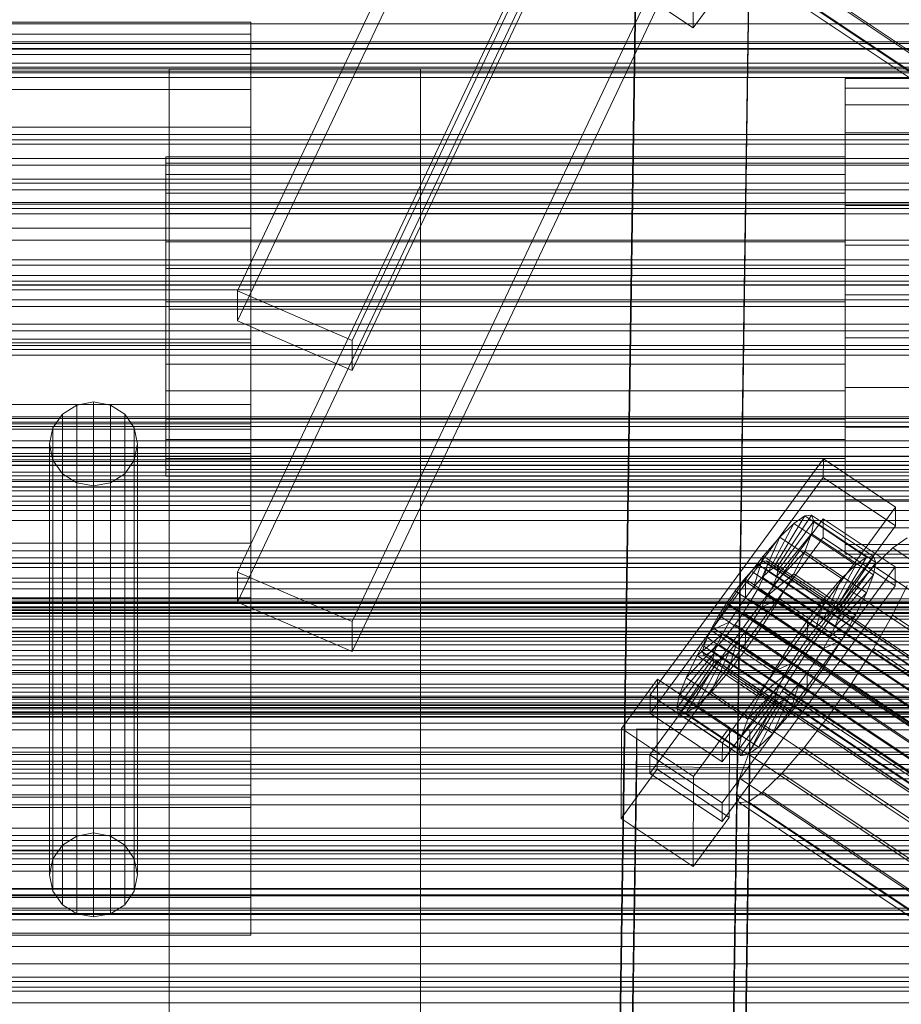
# Model space of a CAD drawing. Header units: millimetres. Extents: x -2233 to 61924, y -68080 to 6847.
# Tile 280 of 656: x -474 to -334, y -32859 to -32703. Entities that reach past the tile are written whole.
import ezdxf

# ---------------------------------------------------------------- set-up
doc = ezdxf.new("R2010")
doc.units = ezdxf.units.MM
for name, color, linetype, lineweight in [('frontal_C02', 7, 'Continuous', 0), ('frontal_C03', 7, 'Continuous', 0), ('frontal_C03-dry', 7, 'Continuous', 0), ('frontal_tolva', 7, 'Continuous', 0)]:
    doc.layers.add(name, color=color, linetype=linetype, lineweight=lineweight)

msp = doc.modelspace()

# ---------------------------------------------------------------- linework, layer by layer
at = {"layer": 'frontal_C02'}
for p, q in [((-439.114, -32745.966), (-299.114, -32450.056)), ((-439.114, -32750.735), (-299.114, -32454.825)), ((-280.886, -32457.913), (-420.886, -32753.824)), ((-420.886, -32758.593), (-280.886, -32462.682)), ((-439.114, -32790.674), (-299.114, -32494.763)), ((-439.114, -32795.443), (-299.114, -32499.532)), ((-280.886, -32502.621), (-420.886, -32798.531)), ((-420.886, -32803.3), (-280.886, -32507.39)), ((-378.512, -32875.624), (-375.644, -32682.219)), ((-357.646, -32682.462), (-360.514, -32875.867)), ((-378.512, -32881.585), (-375.644, -32688.18)), ((-360.514, -32881.829), (-357.646, -32688.424)), ((-366.675, -32704.126), (-366.618, -32689.82)), ((-359.326, -32690.039), (-175.016, -32813.294)), ((-355.584, -32692.213), (-171.275, -32815.468)), ((-359.83, -32692.675), (-175.521, -32815.93)), ((-359.341, -32693.958), (-175.032, -32817.213)), ((-357.893, -32693.801), (-173.584, -32817.055)), ((-378.143, -32696.457), (-366.675, -32704.126)), ((-366.675, -32704.126), (-360.939, -32696.309)), ((-437, -32703.19), (-487, -32703.19)), ((-437, -32705.136), (-437, -32703.19)), ((-437, -32703.19), (-437, -32708.371)), ((-437, -32705.136), (-487, -32705.136)), ((-437, -32713.912), (-437, -32705.136)), ((-437, -32708.371), (-487, -32708.371)), ((-437, -32708.371), (-437, -32719.889)), ((-410, -32710.669), (-450, -32710.669)), ((-450, -32710.669), (-450, -32748.851)), ((-450, -32870.127), (-450, -32710.669)), ((-410, -32748.851), (-410, -32710.669)), ((-410, -32710.669), (-410, -32870.127)), ((-342.5, -32716.343), (-342.5, -32712.154)), ((-342.5, -32712.154), (-342.5, -32713.727)), ((342.5, -32712.154), (-342.5, -32712.154)), ((-437, -32713.912), (-487, -32713.912)), ((-437, -32728.182), (-437, -32713.912)), ((-342.5, -32713.727), (-342.5, -32720.822)), ((342.5, -32713.727), (-342.5, -32713.727)), ((-342.5, -32725.655), (-342.5, -32716.343)), ((342.5, -32716.343), (-342.5, -32716.343)), ((-437, -32719.889), (-487, -32719.889)), ((-437, -32719.889), (-437, -32735.992)), ((-342.5, -32720.822), (-342.5, -32732.36)), ((342.5, -32720.822), (-342.5, -32720.822)), ((-450.5, -32727.414), (-450.5, -32724.603)), ((-450.5, -32724.603), (-450.5, -32725.659)), ((-342.5, -32724.603), (-450.5, -32724.603)), ((-342.5, -32725.659), (-342.5, -32724.603)), ((-342.5, -32724.603), (-342.5, -32727.414)), ((-450.5, -32725.659), (-450.5, -32730.42)), ((-342.5, -32725.659), (-450.5, -32725.659)), ((-342.5, -32738.674), (-342.5, -32725.655)), ((342.5, -32725.655), (-342.5, -32725.655)), ((-342.5, -32730.42), (-342.5, -32725.659)), ((-437, -32728.182), (-487, -32728.182)), ((-450.5, -32733.663), (-450.5, -32727.414)), ((-342.5, -32727.414), (-450.5, -32727.414)), ((-437, -32745.773), (-437, -32728.182)), ((-342.5, -32727.414), (-342.5, -32733.663)), ((-450.5, -32730.42), (-450.5, -32738.163)), ((-342.5, -32730.42), (-450.5, -32730.42)), ((-342.5, -32738.163), (-342.5, -32730.42)), ((-342.5, -32732.36), (-342.5, -32746.583)), ((342.5, -32732.36), (-342.5, -32732.36)), ((-450.5, -32742.4), (-450.5, -32733.663)), ((-342.5, -32733.663), (-450.5, -32733.663)), ((-342.5, -32733.663), (-342.5, -32742.4)), ((-487, -32735.992), (-437, -32735.992)), ((-437, -32735.992), (-437, -32754.227)), ((-450.5, -32738.163), (-450.5, -32747.707)), ((-342.5, -32738.163), (-450.5, -32738.163)), ((-342.5, -32747.707), (-342.5, -32738.163)), ((-342.5, -32753.417), (-342.5, -32738.674)), ((-342.5, -32738.674), (342.5, -32738.674)), ((-450.5, -32752.293), (-450.5, -32742.4)), ((-450.5, -32742.4), (-342.5, -32742.4)), ((-342.5, -32742.4), (-342.5, -32752.293)), ((-437, -32745.773), (-487, -32745.773)), ((-420.886, -32753.824), (-439.114, -32745.966)), ((-439.114, -32745.966), (-439.114, -32750.735)), ((-437, -32764.008), (-437, -32745.773)), ((-342.5, -32746.583), (-342.5, -32761.326)), ((342.5, -32746.583), (-342.5, -32746.583)), ((-450.5, -32747.707), (-450.5, -32757.6)), ((-342.5, -32747.707), (-450.5, -32747.707)), ((-450, -32748.851), (-410, -32748.851)), ((-450, -32908.309), (-450, -32748.851)), ((-410, -32908.309), (-410, -32748.851)), ((-342.5, -32757.6), (-342.5, -32747.707)), ((-439.114, -32750.735), (-420.886, -32758.593)), ((-450.5, -32761.837), (-450.5, -32752.293)), ((-342.5, -32752.293), (-450.5, -32752.293)), ((-342.5, -32752.293), (-342.5, -32761.837)), ((-342.5, -32767.64), (-342.5, -32753.417)), ((342.5, -32753.417), (-342.5, -32753.417)), ((-487, -32753.604), (-437, -32753.604)), ((-437, -32754.227), (-487, -32754.227)), ((-437, -32753.604), (-437, -32828.117)), ((-437, -32753.604), (-437, -32767.922)), ((-437, -32754.227), (-437, -32771.818)), ((-420.886, -32758.593), (-420.886, -32753.824)), ((-450.5, -32757.6), (-450.5, -32766.337)), ((-342.5, -32757.6), (-450.5, -32757.6)), ((-342.5, -32766.337), (-342.5, -32757.6)), ((-342.5, -32761.326), (-342.5, -32774.345)), ((342.5, -32761.326), (-342.5, -32761.326)), ((-450.5, -32769.58), (-450.5, -32761.837)), ((-342.5, -32761.837), (-450.5, -32761.837)), ((-342.5, -32761.837), (-342.5, -32769.58)), ((-437, -32764.008), (-487, -32764.008)), ((-464.679, -32764.126), (-466.95, -32765.574)), ((-462, -32763.617), (-464.679, -32764.126)), ((-464.679, -32832.678), (-464.679, -32764.126)), ((-459.321, -32764.126), (-462, -32763.617)), ((-462, -32832.169), (-462, -32763.617)), ((-457.05, -32765.574), (-459.321, -32764.126)), ((-459.321, -32832.678), (-459.321, -32764.126)), ((-437, -32780.111), (-437, -32764.008)), ((-466.95, -32765.574), (-468.467, -32767.742)), ((-466.95, -32834.126), (-466.95, -32765.574)), ((-455.533, -32767.742), (-457.05, -32765.574)), ((-457.05, -32834.126), (-457.05, -32765.574)), ((-487, -32767.085), (-437, -32767.085)), ((-450.5, -32766.337), (-450.5, -32772.586)), ((-342.5, -32766.337), (-450.5, -32766.337)), ((-437, -32767.085), (-437, -32820.734)), ((-437, -32767.085), (-437, -32772.812)), ((-342.5, -32772.586), (-342.5, -32766.337)), ((-342.5, -32779.178), (-342.5, -32767.64)), ((342.5, -32767.64), (-342.5, -32767.64)), ((-437, -32767.922), (-487, -32767.922)), ((-468.467, -32767.742), (-469, -32770.299)), ((-468.467, -32836.294), (-468.467, -32767.742)), ((-455, -32770.299), (-455.533, -32767.742)), ((-455.533, -32836.294), (-455.533, -32767.742)), ((-437, -32842.435), (-437, -32767.922)), ((-469, -32770.299), (-468.467, -32772.856)), ((-469, -32838.851), (-469, -32770.299)), ((-455.533, -32772.856), (-455, -32770.299)), ((-455, -32770.299), (-455, -32838.851)), ((-450.5, -32774.341), (-450.5, -32769.58)), ((-342.5, -32769.58), (-450.5, -32769.58)), ((-342.5, -32769.58), (-342.5, -32774.341)), ((-487, -32770.903), (-437, -32770.903)), ((-437, -32771.818), (-487, -32771.818)), ((-437, -32770.903), (-437, -32824.552)), ((-437, -32770.903), (-437, -32794.767)), ((-437, -32771.818), (-437, -32786.088)), ((-437, -32772.812), (-487, -32772.812)), ((-468.467, -32772.856), (-466.95, -32775.024)), ((-468.467, -32841.408), (-468.467, -32772.856)), ((-457.05, -32775.024), (-455.533, -32772.856)), ((-455.533, -32841.408), (-455.533, -32772.856)), ((-450.5, -32772.586), (-450.5, -32775.397)), ((-342.5, -32772.586), (-450.5, -32772.586)), ((-437, -32826.461), (-437, -32772.812)), ((-373.501, -32810.181), (-345.969, -32772.659)), ((-345.981, -32775.64), (-345.969, -32772.659)), ((-345.969, -32772.659), (-334.501, -32780.328)), ((-342.5, -32775.397), (-342.5, -32772.586)), ((-466.95, -32775.024), (-464.679, -32776.472)), ((-466.95, -32843.576), (-466.95, -32775.024)), ((-459.321, -32776.472), (-457.05, -32775.024)), ((-457.05, -32843.576), (-457.05, -32775.024)), ((-450.5, -32775.397), (-450.5, -32774.341)), ((-342.5, -32774.341), (-450.5, -32774.341)), ((-342.5, -32775.397), (-450.5, -32775.397)), ((-342.5, -32774.341), (-342.5, -32775.397)), ((-342.5, -32774.345), (-342.5, -32783.657)), ((342.5, -32774.345), (-342.5, -32774.345)), ((-464.679, -32776.472), (-462, -32776.981)), ((-464.679, -32845.024), (-464.679, -32776.472)), ((-462, -32776.981), (-459.321, -32776.472)), ((-462, -32845.533), (-462, -32776.981)), ((-459.321, -32845.024), (-459.321, -32776.472)), ((-345.981, -32775.64), (-373.513, -32813.162)), ((-334.513, -32783.309), (-345.981, -32775.64)), ((-437, -32780.111), (-487, -32780.111)), ((-437, -32791.629), (-437, -32780.111)), ((-342.5, -32786.273), (-342.5, -32779.178)), ((342.5, -32779.178), (-342.5, -32779.178)), ((-334.501, -32780.328), (-362.033, -32817.851)), ((-353.892, -32790.011), (-348.918, -32781.751)), ((-353.378, -32789.955), (-347.835, -32781.633)), ((-348.918, -32781.751), (-350.645, -32782.939)), ((-347.835, -32781.633), (-348.918, -32781.751)), ((-348.918, -32781.751), (-339.088, -32788.325)), ((-347.835, -32781.633), (-338.005, -32788.207)), ((-347.47, -32782.593), (-347.835, -32781.633)), ((-334.501, -32780.328), (-334.513, -32783.309)), ((-373.539, -32819.719), (-346.008, -32782.197)), ((-362.045, -32820.831), (-334.513, -32783.309)), ((-354.71, -32790.574), (-350.645, -32782.939)), ((-353.205, -32790.41), (-347.47, -32782.593)), ((-350.645, -32782.939), (-352.899, -32785.115)), ((-350.645, -32782.939), (-340.816, -32789.512)), ((-347.847, -32784.565), (-347.47, -32782.593)), ((-347.47, -32782.593), (-337.64, -32789.166)), ((-346.02, -32785.177), (-346.008, -32782.197)), ((-346.008, -32782.197), (-334.539, -32789.866)), ((-353.384, -32791.344), (-347.847, -32784.565)), ((-348.941, -32787.414), (-347.847, -32784.565)), ((-347.847, -32784.565), (-338.017, -32791.138)), ((-342.5, -32783.657), (-342.5, -32787.846)), ((342.5, -32783.657), (-342.5, -32783.657)), ((-437, -32786.088), (-487, -32786.088)), ((-437, -32786.088), (-437, -32794.864)), ((-346.02, -32785.177), (-373.551, -32822.7)), ((-355.777, -32791.605), (-352.899, -32785.115)), ((-352.899, -32785.115), (-355.525, -32788.131)), ((-352.899, -32785.115), (-343.069, -32791.688)), ((-334.551, -32792.846), (-346.02, -32785.177)), ((-342.5, -32787.846), (-342.5, -32786.273)), ((342.5, -32786.273), (-342.5, -32786.273)), ((-332.629, -32785.229), (-334.938, -32786.817)), ((-353.902, -32792.694), (-348.941, -32787.414)), ((-350.678, -32790.947), (-348.941, -32787.414)), ((-348.941, -32787.414), (-339.111, -32793.988)), ((342.5, -32787.846), (-342.5, -32787.846)), ((-334.938, -32786.817), (-337.95, -32789.726)), ((-334.938, -32786.817), (-150.629, -32910.072)), ((-355.525, -32788.131), (-358.345, -32791.782)), ((-356.348, -32789.478), (-357.415, -32790.509)), ((-357.021, -32793.033), (-355.525, -32788.131)), ((-355.53, -32788.916), (-356.348, -32789.478)), ((-356.348, -32789.478), (-142.549, -32932.453)), ((-355.017, -32788.86), (-355.53, -32788.916)), ((-355.53, -32788.916), (-141.731, -32931.891)), ((-355.525, -32788.131), (-345.695, -32794.705)), ((-355.022, -32790.248), (-354.844, -32789.314)), ((-354.844, -32789.314), (-355.017, -32788.86)), ((-355.017, -32788.86), (-141.218, -32931.835)), ((-354.844, -32789.314), (-141.045, -32932.29)), ((-340.816, -32789.512), (-344.88, -32797.147)), ((-339.088, -32788.325), (-344.062, -32796.585)), ((-338.005, -32788.207), (-343.549, -32796.529)), ((-337.64, -32789.166), (-343.376, -32796.984)), ((-343.069, -32791.688), (-340.816, -32789.512)), ((-340.816, -32789.512), (-339.088, -32788.325)), ((-339.088, -32788.325), (-338.005, -32788.207)), ((-337.64, -32789.166), (-338.017, -32791.138)), ((-338.005, -32788.207), (-337.64, -32789.166)), ((-420.886, -32798.531), (-439.114, -32790.674)), ((-439.114, -32790.674), (-439.114, -32795.443)), ((-334.539, -32789.866), (-362.071, -32827.388)), ((-357.415, -32790.509), (-358.659, -32791.938)), ((-357.415, -32790.509), (-143.617, -32933.484)), ((-355.777, -32791.605), (-354.71, -32790.574)), ((-355.541, -32791.598), (-355.022, -32790.248)), ((-355.022, -32790.248), (-141.224, -32933.224)), ((-354.725, -32794.367), (-350.678, -32790.947)), ((-354.71, -32790.574), (-353.892, -32790.011)), ((-344.88, -32797.147), (-354.71, -32790.574)), ((-353.892, -32790.011), (-353.378, -32789.955)), ((-344.062, -32796.585), (-353.892, -32790.011)), ((-353.205, -32790.41), (-353.384, -32791.344)), ((-343.549, -32796.529), (-353.378, -32789.955)), ((-353.378, -32789.955), (-353.205, -32790.41)), ((-343.376, -32796.984), (-353.205, -32790.41)), ((-352.938, -32794.923), (-350.678, -32790.947)), ((-350.678, -32790.947), (-340.848, -32797.521)), ((-338.017, -32791.138), (-343.554, -32797.918)), ((-337.95, -32789.726), (-341.461, -32793.759)), ((-338.017, -32791.138), (-339.111, -32793.988)), ((-337.95, -32789.726), (-153.641, -32912.981)), ((-334.539, -32789.866), (-334.551, -32792.846)), ((-437, -32791.629), (-487, -32791.629)), ((-437, -32796.81), (-437, -32791.629)), ((-358.345, -32791.782), (-361.166, -32795.82)), ((-358.659, -32791.938), (-359.995, -32793.667)), ((-358.659, -32791.938), (-144.861, -32934.913)), ((-358.345, -32791.782), (-358.357, -32794.763)), ((-348.515, -32798.356), (-358.345, -32791.782)), ((-357.021, -32793.033), (-355.777, -32791.605)), ((-356.363, -32793.272), (-355.541, -32791.598)), ((-345.947, -32798.178), (-355.777, -32791.605)), ((-355.541, -32791.598), (-141.742, -32934.573)), ((-353.902, -32792.694), (-354.725, -32794.367)), ((-353.384, -32791.344), (-353.902, -32792.694)), ((-344.073, -32799.267), (-353.902, -32792.694)), ((-343.554, -32797.918), (-353.384, -32791.344)), ((-343.069, -32791.688), (-345.947, -32798.178)), ((-345.695, -32794.705), (-343.069, -32791.688)), ((-362.083, -32830.369), (-334.551, -32792.846)), ((-359.995, -32793.667), (-361.332, -32795.58)), ((-146.196, -32936.643), (-359.995, -32793.667)), ((-358.357, -32794.763), (-357.021, -32793.033)), ((-357.434, -32795.155), (-356.363, -32793.272)), ((-347.191, -32799.607), (-357.021, -32793.033)), ((-356.363, -32793.272), (-142.565, -32936.247)), ((-341.461, -32793.759), (-345.231, -32798.64)), ((-339.111, -32793.988), (-344.073, -32799.267)), ((-341.461, -32793.759), (-157.152, -32917.013)), ((-339.111, -32793.988), (-340.848, -32797.521)), ((-334.981, -32797.523), (-332.659, -32792.8)), ((-437, -32794.767), (-487, -32794.767)), ((-437, -32794.864), (-487, -32794.864)), ((-439.114, -32795.443), (-420.886, -32803.3)), ((-437, -32848.416), (-437, -32794.767)), ((-437, -32794.864), (-437, -32796.81)), ((-361.166, -32795.82), (-363.797, -32799.967)), ((-361.332, -32795.58), (-362.578, -32797.544)), ((-361.332, -32795.58), (-147.533, -32938.555)), ((-359.693, -32796.675), (-361.166, -32795.82)), ((-361.166, -32795.82), (-351.336, -32802.393)), ((-359.693, -32796.675), (-358.357, -32794.763)), ((-358.68, -32797.12), (-357.434, -32795.155)), ((-358.357, -32794.763), (-348.527, -32801.337)), ((-357.434, -32795.155), (-143.635, -32938.13)), ((-354.725, -32794.367), (-355.796, -32796.251)), ((-355.796, -32796.251), (-352.938, -32794.923)), ((-355.569, -32799.071), (-352.938, -32794.923)), ((-344.895, -32800.941), (-354.725, -32794.367)), ((-352.938, -32794.923), (-343.108, -32801.497)), ((-348.515, -32798.356), (-345.695, -32794.705)), ((-345.695, -32794.705), (-347.191, -32799.607)), ((-437, -32796.81), (-487, -32796.81)), ((-360.939, -32798.64), (-359.693, -32796.675)), ((-360.017, -32799.032), (-358.68, -32797.12)), ((-349.863, -32803.249), (-359.693, -32796.675)), ((-358.68, -32797.12), (-144.881, -32940.095)), ((-355.796, -32796.251), (-357.042, -32798.216)), ((-345.966, -32802.824), (-355.796, -32796.251)), ((-344.88, -32797.147), (-345.947, -32798.178)), ((-344.062, -32796.585), (-344.88, -32797.147)), ((-343.549, -32796.529), (-344.062, -32796.585)), ((-343.554, -32797.918), (-343.376, -32796.984)), ((-343.376, -32796.984), (-343.549, -32796.529)), ((-420.886, -32803.3), (-420.886, -32798.531)), ((-360.939, -32798.64), (-363.797, -32799.967)), ((-362.578, -32797.544), (-363.648, -32799.428)), ((-362.578, -32797.544), (-148.779, -32940.52)), ((-362.01, -32800.523), (-360.939, -32798.64)), ((-351.109, -32805.214), (-360.939, -32798.64)), ((-357.042, -32798.216), (-358.378, -32800.128)), ((-357.042, -32798.216), (-355.569, -32799.071)), ((-347.212, -32804.789), (-357.042, -32798.216)), ((-351.336, -32802.393), (-348.515, -32798.356)), ((-345.231, -32798.64), (-349.002, -32804.037)), ((-348.527, -32801.337), (-348.515, -32798.356)), ((-345.947, -32798.178), (-347.191, -32799.607)), ((-160.922, -32921.894), (-345.231, -32798.64)), ((-340.848, -32797.521), (-344.895, -32800.941)), ((-344.073, -32799.267), (-343.554, -32797.918)), ((-340.848, -32797.521), (-343.108, -32801.497)), ((-338.003, -32802.839), (-334.981, -32797.523)), ((-334.981, -32797.523), (-150.672, -32920.778)), ((-363.797, -32799.967), (-366.057, -32803.943)), ((-362.01, -32800.523), (-366.057, -32803.943)), ((-363.648, -32799.428), (-364.471, -32801.101)), ((-363.797, -32799.967), (-353.967, -32806.541)), ((-363.648, -32799.428), (-149.85, -32942.403)), ((-362.833, -32802.197), (-362.01, -32800.523)), ((-352.18, -32807.097), (-362.01, -32800.523)), ((-361.352, -32800.762), (-360.017, -32799.032)), ((-360.017, -32799.032), (-146.218, -32942.008)), ((-358.378, -32800.128), (-359.714, -32801.857)), ((-358.39, -32803.108), (-355.569, -32799.071)), ((-358.378, -32800.128), (-358.39, -32803.108)), ((-348.548, -32806.701), (-358.378, -32800.128)), ((-355.569, -32799.071), (-345.739, -32805.645)), ((-347.191, -32799.607), (-348.527, -32801.337)), ((-344.895, -32800.941), (-344.073, -32799.267)), ((-364.471, -32801.101), (-364.989, -32802.451)), ((-364.471, -32801.101), (-150.672, -32944.077)), ((-362.596, -32802.191), (-361.352, -32800.762)), ((-361.352, -32800.762), (-147.554, -32943.737)), ((-359.714, -32801.857), (-361.21, -32806.76)), ((-359.714, -32801.857), (-360.958, -32803.286)), ((-349.884, -32808.431), (-359.714, -32801.857)), ((-348.527, -32801.337), (-349.863, -32803.249)), ((-345.966, -32802.824), (-344.895, -32800.941)), ((-343.108, -32801.497), (-345.966, -32802.824)), ((-343.108, -32801.497), (-345.739, -32805.645)), ((-363.351, -32803.547), (-368.888, -32810.326)), ((-362.833, -32802.197), (-367.794, -32807.477)), ((-364.989, -32802.451), (-365.168, -32803.385)), ((-365.168, -32803.385), (-364.995, -32803.84)), ((-365.168, -32803.385), (-151.369, -32946.361)), ((-364.989, -32802.451), (-151.191, -32945.427)), ((-364.482, -32803.784), (-363.664, -32803.221)), ((-360.958, -32803.286), (-363.836, -32809.776)), ((-363.664, -32803.221), (-362.596, -32802.191)), ((-363.664, -32803.221), (-149.865, -32946.197)), ((-363.53, -32804.481), (-363.351, -32803.547)), ((-363.351, -32803.547), (-362.833, -32802.197)), ((-353.521, -32810.12), (-363.351, -32803.547)), ((-353.003, -32808.771), (-362.833, -32802.197)), ((-362.596, -32802.191), (-148.798, -32945.166)), ((-360.958, -32803.286), (-362.025, -32804.317)), ((-361.21, -32806.76), (-358.39, -32803.108)), ((-351.128, -32809.86), (-360.958, -32803.286)), ((-358.39, -32803.108), (-348.56, -32809.682)), ((-353.967, -32806.541), (-351.336, -32802.393)), ((-351.336, -32802.393), (-349.863, -32803.249)), ((-349.863, -32803.249), (-351.109, -32805.214)), ((-347.212, -32804.789), (-345.966, -32802.824)), ((-341.52, -32808.384), (-338.003, -32802.839)), ((-338.003, -32802.839), (-153.694, -32926.093)), ((-363.53, -32804.481), (-369.265, -32812.298)), ((-363.357, -32804.935), (-368.9, -32813.258)), ((-362.843, -32804.88), (-367.817, -32813.14)), ((-366.057, -32803.943), (-367.794, -32807.477)), ((-362.025, -32804.317), (-366.09, -32811.952)), ((-366.057, -32803.943), (-356.228, -32810.517)), ((-364.995, -32803.84), (-364.482, -32803.784)), ((-364.995, -32803.84), (-151.196, -32946.815)), ((-364.482, -32803.784), (-150.683, -32946.759)), ((-363.357, -32804.935), (-363.53, -32804.481)), ((-353.7, -32811.054), (-363.53, -32804.481)), ((-362.843, -32804.88), (-363.357, -32804.935)), ((-353.527, -32811.509), (-363.357, -32804.935)), ((-362.025, -32804.317), (-362.843, -32804.88)), ((-353.014, -32811.453), (-362.843, -32804.88)), ((-352.196, -32810.891), (-362.025, -32804.317)), ((-353.967, -32806.541), (-351.109, -32805.214)), ((-349.002, -32804.037), (-352.519, -32809.582)), ((-351.109, -32805.214), (-352.18, -32807.097)), ((-349.002, -32804.037), (-164.693, -32927.291)), ((-348.548, -32806.701), (-347.212, -32804.789)), ((-345.739, -32805.645), (-347.212, -32804.789)), ((-363.836, -32809.776), (-361.21, -32806.76)), ((-361.21, -32806.76), (-351.38, -32813.333)), ((-356.228, -32810.517), (-353.967, -32806.541)), ((-349.884, -32808.431), (-348.548, -32806.701)), ((-345.739, -32805.645), (-348.56, -32809.682)), ((-348.56, -32809.682), (-348.548, -32806.701)), ((-378.086, -32815.541), (-372.35, -32807.724)), ((-372.408, -32822.03), (-372.35, -32807.724)), ((-372.35, -32807.724), (-360.882, -32815.393)), ((-367.794, -32807.477), (-368.888, -32810.326)), ((-367.794, -32807.477), (-357.964, -32814.05)), ((-356.228, -32810.517), (-352.18, -32807.097)), ((-352.18, -32807.097), (-353.003, -32808.771)), ((-345.291, -32813.781), (-341.52, -32808.384)), ((-341.52, -32808.384), (-157.211, -32931.638)), ((-366.09, -32811.952), (-363.836, -32809.776)), ((-363.836, -32809.776), (-354.006, -32816.35)), ((-357.964, -32814.05), (-353.003, -32808.771)), ((-352.519, -32809.582), (-355.541, -32814.897)), ((-354.006, -32816.35), (-351.128, -32809.86)), ((-353.003, -32808.771), (-353.521, -32810.12)), ((-352.519, -32809.582), (-168.21, -32932.836)), ((-352.196, -32810.891), (-351.128, -32809.86)), ((-351.38, -32813.333), (-349.884, -32808.431)), ((-348.56, -32809.682), (-351.38, -32813.333)), ((-351.128, -32809.86), (-349.884, -32808.431)), ((-373.501, -32810.181), (-373.513, -32813.162)), ((-362.033, -32817.851), (-373.501, -32810.181)), ((-368.888, -32810.326), (-369.265, -32812.298)), ((-368.888, -32810.326), (-359.058, -32816.9)), ((-359.436, -32818.872), (-353.7, -32811.054)), ((-359.07, -32819.831), (-353.527, -32811.509)), ((-359.058, -32816.9), (-353.521, -32810.12)), ((-357.987, -32819.713), (-353.014, -32811.453)), ((-357.964, -32814.05), (-356.228, -32810.517)), ((-356.26, -32818.526), (-352.196, -32810.891)), ((-353.521, -32810.12), (-353.7, -32811.054)), ((-353.7, -32811.054), (-353.527, -32811.509)), ((-353.527, -32811.509), (-353.014, -32811.453)), ((-353.014, -32811.453), (-352.196, -32810.891)), ((-369.265, -32812.298), (-368.9, -32813.258)), ((-369.265, -32812.298), (-359.436, -32818.872)), ((-367.817, -32813.14), (-366.09, -32811.952)), ((-366.09, -32811.952), (-356.26, -32818.526)), ((-373.513, -32813.162), (-362.045, -32820.831)), ((-368.9, -32813.258), (-367.817, -32813.14)), ((-368.9, -32813.258), (-359.07, -32819.831)), ((-367.817, -32813.14), (-357.987, -32819.713)), ((-359.058, -32816.9), (-357.964, -32814.05)), ((-351.38, -32813.333), (-354.006, -32816.35)), ((-349.061, -32818.662), (-345.291, -32813.781)), ((-345.291, -32813.781), (-160.982, -32937.035)), ((-378.512, -33009.014), (-375.644, -32815.609)), ((-378.086, -32815.541), (-378.143, -32829.848)), ((-366.618, -32823.21), (-378.086, -32815.541)), ((-375.644, -32821.571), (-375.644, -32815.609)), ((-375.644, -32815.609), (-357.646, -32815.853)), ((-360.882, -32815.393), (-366.618, -32823.21)), ((-360.882, -32815.393), (-360.939, -32829.7)), ((-357.646, -32815.853), (-360.514, -33009.258)), ((-355.541, -32814.897), (-357.863, -32819.62)), ((-357.646, -32815.853), (-357.646, -32821.814)), ((-355.541, -32814.897), (-171.232, -32938.152)), ((-359.436, -32818.872), (-359.058, -32816.9)), ((-354.006, -32816.35), (-356.26, -32818.526)), ((-362.045, -32820.831), (-362.033, -32817.851)), ((-359.07, -32819.831), (-359.436, -32818.872)), ((-356.26, -32818.526), (-357.987, -32819.713)), ((-352.572, -32822.694), (-349.061, -32818.662)), ((-349.061, -32818.662), (-164.752, -32941.916)), ((-437, -32820.734), (-487, -32820.734)), ((-437, -32826.461), (-437, -32820.734)), ((-373.539, -32819.719), (-373.551, -32822.7)), ((-362.071, -32827.388), (-373.539, -32819.719)), ((-357.863, -32819.62), (-359.326, -32823.43)), ((-357.987, -32819.713), (-359.07, -32819.831)), ((-357.863, -32819.62), (-173.554, -32942.875)), ((-378.512, -33014.976), (-375.644, -32821.571)), ((-372.408, -32822.03), (-378.143, -32829.848)), ((-357.646, -32821.814), (-375.644, -32821.571)), ((-360.939, -32829.7), (-372.408, -32822.03)), ((-360.514, -33015.219), (-357.646, -32821.814)), ((-373.551, -32822.7), (-362.083, -32830.369)), ((-366.675, -32837.517), (-366.618, -32823.21)), ((-359.326, -32823.43), (-359.83, -32826.066)), ((-359.326, -32823.43), (-175.016, -32946.684)), ((-355.584, -32825.603), (-352.572, -32822.694)), ((-352.572, -32822.694), (-168.263, -32945.949)), ((-437, -32824.552), (-487, -32824.552)), ((-437, -32848.416), (-437, -32824.552)), ((-357.893, -32827.191), (-355.584, -32825.603)), ((-355.584, -32825.603), (-171.275, -32948.858)), ((-487, -32826.461), (-437, -32826.461)), ((-359.83, -32826.066), (-359.341, -32827.349)), ((-359.83, -32826.066), (-175.521, -32949.32)), ((-437, -32828.117), (-487, -32828.117)), ((-437, -32842.435), (-437, -32828.117)), ((-362.083, -32830.369), (-362.071, -32827.388)), ((-359.341, -32827.349), (-357.893, -32827.191)), ((-359.341, -32827.349), (-175.032, -32950.603)), ((-357.893, -32827.191), (-173.584, -32950.445)), ((-378.143, -32829.848), (-366.675, -32837.517)), ((-366.675, -32837.517), (-360.939, -32829.7)), ((-466.95, -32834.126), (-464.679, -32832.678)), ((-464.679, -32832.678), (-462, -32832.169)), ((-462, -32832.169), (-459.321, -32832.678)), ((-459.321, -32832.678), (-457.05, -32834.126)), ((-468.467, -32836.294), (-466.95, -32834.126)), ((-457.05, -32834.126), (-455.533, -32836.294)), ((-469, -32838.851), (-468.467, -32836.294)), ((-455.533, -32836.294), (-455, -32838.851)), ((-468.467, -32841.408), (-469, -32838.851)), ((-455, -32838.851), (-455.533, -32841.408)), ((-487, -32842.435), (-437, -32842.435)), ((-466.95, -32843.576), (-468.467, -32841.408)), ((-455.533, -32841.408), (-457.05, -32843.576)), ((-464.679, -32845.024), (-466.95, -32843.576)), ((-457.05, -32843.576), (-459.321, -32845.024)), ((-462, -32845.533), (-464.679, -32845.024)), ((-459.321, -32845.024), (-462, -32845.533)), ((-487, -32848.416), (-437, -32848.416))]:
    msp.add_line(p, q, dxfattribs=at)
at = {"layer": 'frontal_C03'}
for p, q in [((-1250, -32703.501), (1250, -32703.501)), ((1250, -32706.353), (-1250, -32706.353)), ((1250, -32707.41), (-1250, -32707.41)), ((1250, -32709.717), (-1250, -32709.717)), ((1250, -32710.371), (-1250, -32710.371)), ((1250, -32711.252), (-1250, -32711.252)), ((1250, -32721.059), (-1250, -32721.059)), ((1250, -32721.94), (-1250, -32721.94)), ((1250, -32722.593), (-1250, -32722.593)), ((1250, -32724.901), (-1250, -32724.901)), ((-1250, -32725.958), (1250, -32725.958)), ((1250, -32728.81), (-1250, -32728.81)), ((1250, -32729.868), (-1250, -32729.868)), ((1250, -32732.175), (-1250, -32732.175)), ((1250, -32732.828), (-1250, -32732.828)), ((1250, -32733.71), (-1250, -32733.71)), ((1250, -32743.516), (-1250, -32743.516)), ((1250, -32744.398), (-1250, -32744.398)), ((1250, -32745.051), (-1250, -32745.051)), ((1250, -32747.358), (-1250, -32747.358)), ((-1250, -32748.416), (1250, -32748.416)), ((1250, -32751.268), (-1250, -32751.268)), ((1250, -32752.325), (-1250, -32752.325)), ((1250, -32754.633), (-1250, -32754.633)), ((1250, -32755.286), (-1250, -32755.286)), ((1250, -32756.167), (-1250, -32756.167)), ((1250, -32765.974), (-1250, -32765.974)), ((1250, -32766.855), (-1250, -32766.855)), ((1250, -32767.509), (-1250, -32767.509)), ((1250, -32769.816), (-1250, -32769.816)), ((-1250, -32770.873), (1250, -32770.873)), ((-1250, -32772.308), (1250, -32772.308)), ((-1250, -32773.105), (1250, -32773.105)), ((-1250, -32773.69), (1250, -32773.69)), ((1250, -32773.726), (-1250, -32773.726)), ((1250, -32774.783), (-1250, -32774.783)), ((-1250, -32776.028), (1250, -32776.028)), ((1250, -32777.09), (-1250, -32777.09)), ((-1250, -32777.157), (1250, -32777.157)), ((1250, -32777.744), (-1250, -32777.744)), ((1250, -32778.625), (-1250, -32778.625)), ((-1250, -32780.876), (1250, -32780.876)), ((-1250, -32782.473), (1250, -32782.473)), ((-1250, -32787.32), (1250, -32787.32)), ((1250, -32788.431), (-1250, -32788.431)), ((-1250, -32789.276), (1250, -32789.276)), ((1250, -32789.313), (-1250, -32789.313)), ((1250, -32789.966), (-1250, -32789.966)), ((1250, -32792.274), (-1250, -32792.274)), ((-1250, -32793.331), (1250, -32793.331)), ((-1268, -32795.293), (1268, -32795.293)), ((-1268, -32795.518), (1268, -32795.518)), ((-1268, -32795.682), (1268, -32795.682)), ((-1250, -32794.92), (1250, -32794.92)), ((-1268, -32796.34), (1268, -32796.34)), ((-1268, -32796.657), (1268, -32796.657)), ((1250, -32796.183), (-1250, -32796.183)), ((1250, -32797.101), (-1250, -32797.101)), ((1250, -32797.24), (-1250, -32797.24)), ((-1268, -32797.703), (1268, -32797.703)), ((-1268, -32798.152), (1268, -32798.152)), ((-1268, -32799.516), (1268, -32799.516)), ((-1268, -32800.066), (1268, -32800.066)), ((1250, -32799.548), (-1250, -32799.548)), ((1250, -32800.201), (-1250, -32800.201)), ((-1268, -32801.653), (1268, -32801.653)), ((1250, -32801.083), (-1250, -32801.083)), ((1268, -32802.267), (-1268, -32802.267)), ((-1250, -32803.159), (1250, -32803.159)), ((-1268, -32803.97), (1268, -32803.97)), ((-1268, -32804.605), (1268, -32804.605)), ((-1268, -32806.309), (1268, -32806.309)), ((-1250, -32805.417), (1250, -32805.417)), ((-1268, -32806.922), (1268, -32806.922)), ((-1268, -32808.51), (1268, -32808.51)), ((-1268, -32809.06), (1268, -32809.06)), ((-1268, -32810.423), (1268, -32810.423)), ((-1268, -32810.872), (1268, -32810.872)), ((1250, -32810.889), (-1250, -32810.889)), ((-1250, -32811.474), (1250, -32811.474)), ((-1268, -32811.918), (1268, -32811.918)), ((-1268, -32812.236), (1268, -32812.236)), ((-1268, -32812.894), (1268, -32812.894)), ((-1268, -32813.058), (1268, -32813.058)), ((1250, -32811.77), (-1250, -32811.77)), ((1250, -32812.424), (-1250, -32812.424)), ((-1268, -32813.282), (1268, -32813.282)), ((-1250, -32813.655), (1250, -32813.655)), ((1250, -32814.731), (-1250, -32814.731)), ((-1250, -32815.789), (1250, -32815.789)), ((1250, -32818.641), (-1250, -32818.641)), ((-1250, -32819.3), (1250, -32819.3)), ((1250, -32819.698), (-1250, -32819.698)), ((-1250, -32821.256), (1250, -32821.256)), ((1250, -32822.006), (-1250, -32822.006)), ((1250, -32822.659), (-1250, -32822.659)), ((1250, -32823.54), (-1250, -32823.54)), ((-1250, -32826.103), (1250, -32826.103)), ((-1250, -32827.7), (1250, -32827.7)), ((-1250, -32831.419), (1250, -32831.419)), ((-1250, -32832.548), (1250, -32832.548)), ((1250, -32833.347), (-1250, -32833.347)), ((1250, -32834.228), (-1250, -32834.228)), ((1250, -32834.882), (-1250, -32834.882)), ((-1250, -32834.886), (1250, -32834.886)), ((-1250, -32835.47), (1250, -32835.47)), ((-1250, -32836.268), (1250, -32836.268)), ((1250, -32837.189), (-1250, -32837.189)), ((-1250, -32838.246), (1250, -32838.246)), ((1250, -32841.098), (-1250, -32841.098)), ((1250, -32842.156), (-1250, -32842.156)), ((1250, -32844.463), (-1250, -32844.463)), ((1250, -32845.117), (-1250, -32845.117)), ((1250, -32845.998), (-1250, -32845.998)), ((-1500, -32850.211), (1500, -32850.211)), ((-1500, -32855.102), (1500, -32855.102)), ((1250, -32855.804), (-1250, -32855.804)), ((1250, -32856.686), (-1250, -32856.686)), ((1250, -32857.339), (-1250, -32857.339)), ((1500, -32859.194), (-1500, -32859.194))]:
    msp.add_line(p, q, dxfattribs=at)
at = {"layer": 'frontal_C03-dry'}
for p, q in [((1250, -32703.5), (-1250, -32703.5)), ((1290, -32706.625), (-1290, -32706.625)), ((1250, -32707.5), (-1250, -32707.5)), ((-1290, -32710.625), (1290, -32710.625)), ((-1250, -32731.875), (1250, -32731.875)), ((1250, -32737.875), (-1250, -32737.875)), ((1290, -32741), (-1290, -32741)), ((1250, -32741.875), (-1250, -32741.875)), ((-1290, -32745), (1290, -32745)), ((-1250, -32766.25), (1250, -32766.25)), ((1250, -32772.25), (-1250, -32772.25)), ((1290, -32775.375), (-1290, -32775.375)), ((1250, -32776.25), (-1250, -32776.25)), ((-1290, -32779.375), (1290, -32779.375)), ((-1250, -32800.625), (1250, -32800.625)), ((1250, -32806.625), (-1250, -32806.625)), ((1290, -32809.75), (-1290, -32809.75)), ((1250, -32810.625), (-1250, -32810.625)), ((-1290, -32813.75), (1290, -32813.75)), ((-1250, -32835), (1250, -32835)), ((1250, -32841), (-1250, -32841)), ((1290, -32844.125), (-1290, -32844.125)), ((1250, -32845), (-1250, -32845)), ((-1290, -32848.125), (1290, -32848.125))]:
    msp.add_line(p, q, dxfattribs=at)
at = {"layer": 'frontal_tolva'}
for p, q in [((-1821.5, -32711), (1821.5, -32711)), ((-1725, -32712), (1725, -32712)), ((-1821.5, -32842), (1821.5, -32842)), ((-1821.5, -32853), (1821.5, -32853))]:
    msp.add_line(p, q, dxfattribs=at)

doc.saveas('drawing.dxf')
